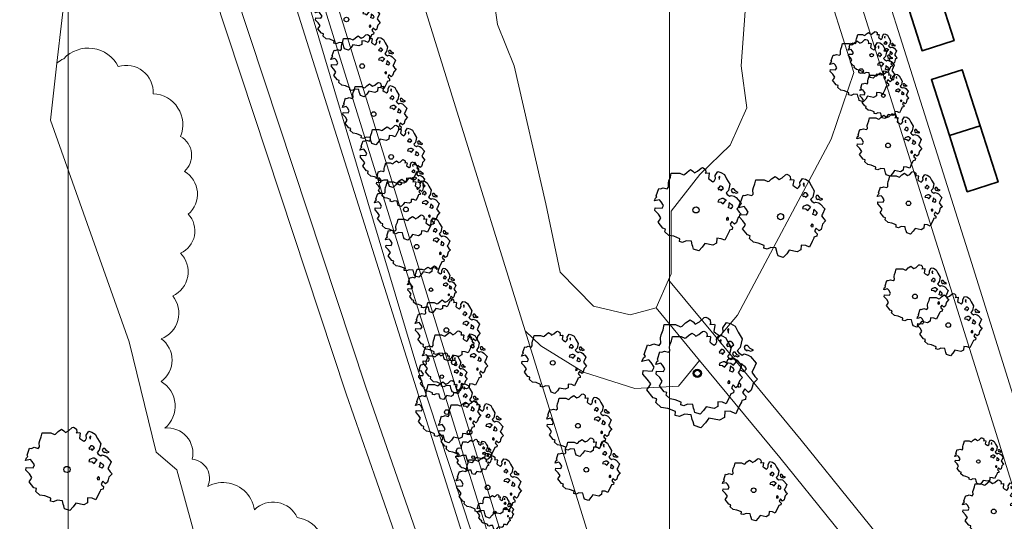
# Model space of a CAD drawing. Header units: metres. Extents: x 152391 to 157968, y 462336 to 467280.
# Tile 640 of 656: x 156661 to 156733, y 464634 to 464670. Entities that reach past the tile are written whole.
import ezdxf

# ---------------------------------------------------------------- set-up
doc = ezdxf.new("R2010")
doc.units = ezdxf.units.M
doc.header["$LTSCALE"] = 0.75
doc.layers.get('0').update_dxf_attribs({"lineweight": 25})
for name, color, linetype, lineweight in [('B-GV-GR-BOOM-S', 252, 'Continuous', 25), ('B-WE-GR-BEPLANTING_CULTUUR_BOSPLANTSOEN-GV', 251, 'Continuous', 18), ('B-WE-OG-BEBOUWING-GV', 6, 'Continuous', 35), ('B-WE-OG-TERREIN_CULTUURSCHEIDING-GV', 251, 'Continuous', 18), ('B-WE-OG-WATER_GREPPEL-GV', 251, 'Continuous', 18), ('B-WE-OG-WATER_SLOOT-GV', 251, 'Continuous', 18)]:
    doc.layers.add(name, color=color, linetype=linetype, lineweight=lineweight)
doc.layers.add('X-XX-AL-TEKENBLAD_HULPLIJN-G', color=7, linetype='Continuous', lineweight=18, plot=False)

# ---------------------------------------------------------------- blocks, each defined once
blk = doc.blocks.new('SGR-BOOM_21_30')
at = {"linetype": 'Continuous'}
for p, q in [((-1.051, 1.335), (-1.016, 1.499)), ((-1.016, 1.499), (-0.668, 1.499)), ((-0.668, 1.499), (-0.516, 1.433)), ((-0.516, 1.433), (-0.47, 1.45)), ((-0.47, 1.45), (-0.365, 1.548)), ((-0.365, 1.548), (-0.226, 1.647)), ((-0.226, 1.647), (-0.133, 1.581)), ((-0.133, 1.581), (-0.063, 1.515)), ((-0.063, 1.515), (0.065, 1.581)), ((0.065, 1.581), (0.205, 1.712)), ((0.205, 1.712), (0.263, 1.729)), ((0.263, 1.729), (0.333, 1.696)), ((0.333, 1.696), (0.391, 1.647)), ((0.402, 1.532), (0.379, 1.499)), ((0.379, 1.499), (0.53, 1.515)), ((0.391, 1.647), (0.402, 1.532)), ((0.542, 1.483), (0.507, 1.285)), ((0.53, 1.515), (0.542, 1.483)), ((0.786, 1.4), (0.891, 1.565)), ((0.891, 1.565), (1.019, 1.532)), ((1.019, 1.532), (1.158, 1.45)), ((1.158, 1.45), (1.251, 1.269)), ((-1.633, 0.579), (-1.528, 0.875)), ((-1.528, 0.875), (-1.458, 0.858)), ((-1.458, 0.858), (-1.342, 0.908)), ((-1.342, 0.908), (-1.179, 0.858)), ((-1.179, 0.858), (-1.121, 0.924)), ((-1.133, 1.088), (-1.109, 1.187)), ((-1.121, 0.924), (-1.133, 1.088)), ((-1.109, 1.187), (-1.051, 1.335)), ((0.507, 1.285), (0.565, 1.236)), ((0.565, 1.236), (0.693, 1.154)), ((0.693, 1.154), (0.751, 1.203)), ((0.751, 1.203), (0.798, 1.285)), ((0.798, 1.285), (0.786, 1.4)), ((0.937, 0.908), (0.891, 0.875)), ((0.891, 0.875), (0.926, 0.825)), ((0.972, 1.368), (0.926, 1.335)), ((0.926, 1.335), (0.949, 1.253)), ((0.926, 0.825), (0.984, 0.842)), ((0.972, 0.973), (0.937, 0.908)), ((0.949, 1.253), (0.961, 1.236)), ((0.961, 1.269), (0.972, 1.368)), ((1.03, 0.973), (0.972, 0.973)), ((0.984, 0.842), (1.03, 0.776)), ((1.077, 0.94), (1.03, 0.973)), ((1.03, 0.776), (1.077, 0.842)), ((1.124, 0.875), (1.077, 0.94)), ((1.077, 0.842), (1.124, 0.875)), ((1.321, 0.793), (1.228, 0.694)), ((1.251, 1.269), (1.379, 1.055)), ((1.379, 1.055), (1.321, 0.793)), ((1.472, 0.858), (1.438, 0.809)), ((1.438, 0.809), (1.461, 0.743)), ((1.461, 0.743), (1.531, 0.694)), ((1.542, 0.858), (1.472, 0.858)), ((1.531, 0.727), (1.635, 0.678)), ((1.531, 0.694), (1.542, 0.727)), ((1.624, 0.76), (1.542, 0.858)), ((1.728, 0.71), (1.624, 0.76)), ((-1.703, 0.365), (-1.656, 0.48)), ((-1.493, 0.415), (-1.703, 0.365)), ((-1.679, -0.029), (-1.668, 0.086)), ((-1.668, 0.086), (-1.389, 0.07)), ((-1.656, 0.48), (-1.598, 0.53)), ((-1.598, 0.53), (-1.633, 0.579)), ((-1.423, 0.333), (-1.493, 0.415)), ((-1.33, 0.185), (-1.423, 0.333)), ((-1.389, 0.07), (-1.33, 0.185)), ((0.926, 0.415), (0.891, 0.333)), ((0.891, 0.333), (1.03, 0.316)), ((1.054, 0.464), (0.926, 0.415)), ((1.03, 0.316), (1.112, 0.251)), ((1.112, 0.464), (1.054, 0.464)), ((1.217, 0.398), (1.112, 0.464)), ((1.112, 0.251), (1.205, 0.365)), ((1.205, 0.365), (1.24, 0.415)), ((1.228, 0.694), (1.275, 0.628)), ((1.275, 0.628), (1.379, 0.563)), ((1.344, 0.185), (1.31, 0.103)), ((1.434, 0.049), (1.31, 0.103)), ((1.356, 0.3), (1.344, 0.234)), ((1.344, 0.234), (1.344, 0.185)), ((1.426, 0.234), (1.356, 0.3)), ((1.379, 0.563), (1.438, 0.595)), ((1.472, 0.201), (1.426, 0.234)), ((1.434, 0.049), (1.507, 0.136)), ((1.438, 0.595), (1.565, 0.563)), ((1.507, 0.136), (1.472, 0.201)), ((1.565, 0.563), (1.635, 0.513)), ((1.635, 0.678), (1.728, 0.71)), ((1.635, 0.513), (1.81, 0.316)), ((1.717, 0.103), (1.67, 0.037)), ((1.67, 0.037), (1.763, -0.094)), ((1.81, 0.316), (1.717, 0.103)), ((-1.54, -0.177), (-1.679, -0.029)), ((-1.551, -0.505), (-1.493, -0.423)), ((-1.354, -0.752), (-1.551, -0.505)), ((-1.435, -0.324), (-1.54, -0.177)), ((-1.493, -0.423), (-1.435, -0.324)), ((1.286, -0.292), (1.24, -0.357)), ((1.24, -0.357), (1.251, -0.423)), ((1.263, -0.423), (1.333, -0.407)), ((1.333, -0.341), (1.286, -0.292)), ((1.333, -0.407), (1.333, -0.341)), ((1.461, -0.472), (1.391, -0.587)), ((1.391, -0.587), (1.426, -0.637)), ((1.426, -0.637), (1.496, -0.702)), ((1.577, -0.587), (1.461, -0.472)), ((1.496, -0.702), (1.484, -0.801)), ((1.658, -0.522), (1.577, -0.587)), ((1.682, -0.423), (1.658, -0.522)), ((1.717, -0.308), (1.682, -0.423)), ((1.845, -0.177), (1.717, -0.308)), ((1.763, -0.094), (1.845, -0.177)), ((-1.249, -0.784), (-1.354, -0.752)), ((-1.272, -0.899), (-1.249, -0.784)), ((-1.109, -1.047), (-1.272, -0.899)), ((-0.912, -1.08), (-1.109, -1.047)), ((-0.668, -1.179), (-0.912, -1.08)), ((-0.679, -1.294), (-0.668, -1.179)), ((-0.551, -1.326), (-0.679, -1.294)), ((-0.4, -1.261), (-0.551, -1.326)), ((-0.191, -1.277), (-0.4, -1.261)), ((-0.156, -1.425), (-0.191, -1.277)), ((-0.133, -1.491), (-0.156, -1.425)), ((0.356, -1.376), (0.251, -1.524)), ((0.682, -1.441), (0.356, -1.376)), ((0.833, -1.359), (0.682, -1.441)), ((0.844, -1.162), (0.833, -1.359)), ((1.03, -1.179), (0.844, -1.162)), ((1.182, -1.244), (1.03, -1.179)), ((1.286, -1.014), (1.182, -1.244)), ((1.356, -0.883), (1.286, -1.014)), ((1.368, -0.834), (1.356, -0.883)), ((1.484, -0.801), (1.368, -0.834)), ((-0.098, -1.606), (-0.133, -1.491)), ((0.112, -1.671), (-0.098, -1.606)), ((0.251, -1.524), (0.112, -1.671))]:
    blk.add_line(p, q, dxfattribs=at)
blk.add_circle((0, 0), 0.126, dxfattribs=at)
blk = doc.blocks.new('SGR-BOOM_31_50')
at = {"linetype": 'Continuous'}
for p, q in [((-0.487, 2.064), (-0.301, 2.196)), ((-0.301, 2.196), (-0.177, 2.108)), ((0.087, 2.108), (0.273, 2.283)), ((0.273, 2.283), (0.351, 2.305)), ((0.351, 2.305), (0.444, 2.261)), ((0.444, 2.261), (0.521, 2.196)), ((0.521, 2.196), (0.537, 2.042)), ((-1.51, 1.451), (-1.479, 1.582)), ((-1.495, 1.232), (-1.51, 1.451)), ((-1.479, 1.582), (-1.402, 1.78)), ((-1.402, 1.78), (-1.355, 1.999)), ((-1.355, 1.999), (-0.89, 1.999)), ((-0.89, 1.999), (-0.688, 1.911)), ((-0.688, 1.911), (-0.626, 1.933)), ((-0.626, 1.933), (-0.487, 2.064)), ((-0.177, 2.108), (-0.084, 2.02)), ((-0.084, 2.02), (0.087, 2.108)), ((0.537, 2.042), (0.506, 1.999)), ((0.506, 1.999), (0.707, 2.02)), ((0.723, 1.977), (0.676, 1.714)), ((0.676, 1.714), (0.754, 1.648)), ((0.707, 2.02), (0.723, 1.977)), ((0.754, 1.648), (0.924, 1.539)), ((0.924, 1.539), (1.002, 1.604)), ((1.002, 1.604), (1.064, 1.714)), ((1.048, 1.867), (1.188, 2.086)), ((1.064, 1.714), (1.048, 1.867)), ((1.188, 2.086), (1.358, 2.042)), ((1.296, 1.823), (1.234, 1.78)), ((1.234, 1.78), (1.265, 1.67)), ((1.265, 1.67), (1.281, 1.648)), ((1.281, 1.692), (1.296, 1.823)), ((1.358, 2.042), (1.545, 1.933)), ((1.545, 1.933), (1.669, 1.692)), ((1.669, 1.692), (1.839, 1.407)), ((-2.177, 0.772), (-2.038, 1.166)), ((-2.131, 0.706), (-2.177, 0.772)), ((-2.038, 1.166), (-1.944, 1.144)), ((-1.944, 1.144), (-1.789, 1.21)), ((-1.789, 1.21), (-1.572, 1.144)), ((-1.572, 1.144), (-1.495, 1.232)), ((1.25, 1.21), (1.188, 1.166)), ((1.188, 1.166), (1.234, 1.101)), ((1.234, 1.101), (1.312, 1.122)), ((1.296, 1.298), (1.25, 1.21)), ((1.374, 1.298), (1.296, 1.298)), ((1.312, 1.122), (1.374, 1.035)), ((1.436, 1.254), (1.374, 1.298)), ((1.374, 1.035), (1.436, 1.122)), ((1.498, 1.166), (1.436, 1.254)), ((1.436, 1.122), (1.498, 1.166)), ((1.762, 1.057), (1.638, 0.925)), ((1.638, 0.925), (1.7, 0.838)), ((1.7, 0.838), (1.839, 0.75)), ((1.839, 1.407), (1.762, 1.057)), ((1.839, 0.75), (1.917, 0.794)), ((1.963, 1.144), (1.917, 1.079)), ((1.917, 1.079), (1.948, 0.991)), ((1.917, 0.794), (2.087, 0.75)), ((1.948, 0.991), (2.041, 0.925)), ((2.056, 1.144), (1.963, 1.144)), ((2.041, 0.969), (2.18, 0.903)), ((2.041, 0.925), (2.056, 0.969)), ((2.165, 1.013), (2.056, 1.144)), ((2.087, 0.75), (2.18, 0.684)), ((2.304, 0.947), (2.165, 1.013)), ((2.18, 0.903), (2.304, 0.947)), ((-2.27, 0.487), (-2.208, 0.641)), ((-1.991, 0.553), (-2.27, 0.487)), ((-2.239, -0.038), (-2.224, 0.115)), ((-2.224, 0.115), (-1.851, 0.093)), ((-2.208, 0.641), (-2.131, 0.706)), ((-1.898, 0.444), (-1.991, 0.553)), ((-1.774, 0.246), (-1.898, 0.444)), ((-1.851, 0.093), (-1.774, 0.246)), ((1.234, 0.553), (1.188, 0.444)), ((1.188, 0.444), (1.374, 0.422)), ((1.405, 0.619), (1.234, 0.553)), ((1.374, 0.422), (1.483, 0.334)), ((1.483, 0.619), (1.405, 0.619)), ((1.622, 0.531), (1.483, 0.619)), ((1.483, 0.334), (1.607, 0.487)), ((1.607, 0.487), (1.653, 0.553)), ((1.793, 0.246), (1.746, 0.137)), ((1.911, 0.065), (1.746, 0.137)), ((1.808, 0.4), (1.793, 0.312)), ((1.793, 0.312), (1.793, 0.246)), ((1.901, 0.312), (1.808, 0.4)), ((1.963, 0.268), (1.901, 0.312)), ((1.911, 0.065), (2.01, 0.181)), ((2.01, 0.181), (1.963, 0.268)), ((2.18, 0.684), (2.413, 0.422)), ((2.289, 0.137), (2.227, 0.049)), ((2.227, 0.049), (2.351, -0.126)), ((2.413, 0.422), (2.289, 0.137)), ((-2.053, -0.235), (-2.239, -0.038)), ((-2.069, -0.673), (-1.991, -0.564)), ((-1.805, -1.002), (-2.069, -0.673)), ((-1.913, -0.433), (-2.053, -0.235)), ((-1.991, -0.564), (-1.913, -0.433)), ((1.715, -0.389), (1.653, -0.476)), ((1.653, -0.476), (1.669, -0.564)), ((1.684, -0.564), (1.777, -0.542)), ((1.777, -0.454), (1.715, -0.389)), ((1.777, -0.542), (1.777, -0.454)), ((1.948, -0.63), (1.855, -0.783)), ((2.103, -0.783), (1.948, -0.63)), ((2.211, -0.695), (2.103, -0.783)), ((2.242, -0.564), (2.211, -0.695)), ((2.289, -0.411), (2.242, -0.564)), ((2.459, -0.235), (2.289, -0.411)), ((2.351, -0.126), (2.459, -0.235)), ((-1.665, -1.046), (-1.805, -1.002)), ((-1.696, -1.199), (-1.665, -1.046)), ((-1.479, -1.396), (-1.696, -1.199)), ((-1.216, -1.44), (-1.479, -1.396)), ((1.715, -1.352), (1.576, -1.659)), ((1.808, -1.177), (1.715, -1.352)), ((1.824, -1.112), (1.808, -1.177)), ((1.979, -1.068), (1.824, -1.112)), ((1.855, -0.783), (1.901, -0.849)), ((1.901, -0.849), (1.994, -0.936)), ((1.994, -0.936), (1.979, -1.068)), ((-0.89, -1.571), (-1.216, -1.44)), ((-0.906, -1.725), (-0.89, -1.571)), ((-0.735, -1.769), (-0.906, -1.725)), ((-0.533, -1.681), (-0.735, -1.769)), ((-0.254, -1.703), (-0.533, -1.681)), ((-0.208, -1.9), (-0.254, -1.703)), ((-0.177, -1.988), (-0.208, -1.9)), ((-0.13, -2.141), (-0.177, -1.988)), ((0.149, -2.229), (-0.13, -2.141)), ((0.335, -2.031), (0.149, -2.229)), ((0.475, -1.834), (0.335, -2.031)), ((0.909, -1.922), (0.475, -1.834)), ((1.11, -1.812), (0.909, -1.922)), ((1.126, -1.55), (1.11, -1.812)), ((1.374, -1.571), (1.126, -1.55)), ((1.576, -1.659), (1.374, -1.571))]:
    blk.add_line(p, q, dxfattribs=at)
blk.add_circle((0, 0), 0.169, dxfattribs=at)
blk = doc.blocks.new('SGR-BOOM_50_100')
at = {"linetype": 'Continuous'}
for p, q in [((-0.649, 2.752), (-0.401, 2.928)), ((-0.401, 2.928), (-0.236, 2.811)), ((0.116, 2.811), (0.364, 3.044)), ((0.364, 3.044), (0.467, 3.074)), ((0.467, 3.074), (0.591, 3.015)), ((0.591, 3.015), (0.695, 2.928)), ((0.695, 2.928), (0.715, 2.723)), ((-1.972, 2.11), (-1.869, 2.373)), ((-1.869, 2.373), (-1.807, 2.665)), ((-1.807, 2.665), (-1.187, 2.665)), ((-1.187, 2.665), (-0.918, 2.548)), ((-0.918, 2.548), (-0.835, 2.577)), ((-0.835, 2.577), (-0.649, 2.752)), ((-0.236, 2.811), (-0.112, 2.694)), ((-0.112, 2.694), (0.116, 2.811)), ((0.715, 2.723), (0.674, 2.665)), ((0.674, 2.665), (0.943, 2.694)), ((0.964, 2.636), (0.902, 2.285)), ((0.902, 2.285), (1.005, 2.198)), ((0.943, 2.694), (0.964, 2.636)), ((1.005, 2.198), (1.232, 2.052)), ((1.336, 2.139), (1.418, 2.285)), ((1.398, 2.49), (1.584, 2.782)), ((1.418, 2.285), (1.398, 2.49)), ((1.584, 2.782), (1.811, 2.723)), ((1.729, 2.431), (1.646, 2.373)), ((1.646, 2.373), (1.687, 2.227)), ((1.687, 2.227), (1.708, 2.198)), ((1.708, 2.256), (1.729, 2.431)), ((1.811, 2.723), (2.059, 2.577)), ((2.059, 2.577), (2.225, 2.256)), ((2.225, 2.256), (2.452, 1.876)), ((-2.903, 1.029), (-2.717, 1.555)), ((-2.717, 1.555), (-2.593, 1.526)), ((-2.593, 1.526), (-2.386, 1.613)), ((-2.386, 1.613), (-2.096, 1.526)), ((-2.096, 1.526), (-1.993, 1.643)), ((-2.014, 1.935), (-1.972, 2.11)), ((-1.993, 1.643), (-2.014, 1.935)), ((1.232, 2.052), (1.336, 2.139)), ((1.667, 1.613), (1.584, 1.555)), ((1.584, 1.555), (1.646, 1.467)), ((1.646, 1.467), (1.749, 1.497)), ((1.729, 1.73), (1.667, 1.613)), ((1.832, 1.73), (1.729, 1.73)), ((1.749, 1.497), (1.832, 1.38)), ((1.915, 1.672), (1.832, 1.73)), ((1.832, 1.38), (1.915, 1.497)), ((1.997, 1.555), (1.915, 1.672)), ((1.915, 1.497), (1.997, 1.555)), ((2.452, 1.876), (2.349, 1.409)), ((2.618, 1.526), (2.556, 1.438)), ((2.556, 1.438), (2.597, 1.321)), ((2.742, 1.526), (2.618, 1.526)), ((2.886, 1.351), (2.742, 1.526)), ((-3.027, 0.65), (-2.944, 0.854)), ((-2.655, 0.737), (-3.027, 0.65)), ((-2.944, 0.854), (-2.841, 0.942)), ((-2.841, 0.942), (-2.903, 1.029)), ((-2.531, 0.591), (-2.655, 0.737)), ((1.646, 0.737), (1.584, 0.591)), ((1.873, 0.825), (1.646, 0.737)), ((1.977, 0.825), (1.873, 0.825)), ((2.163, 0.708), (1.977, 0.825)), ((2.142, 0.65), (2.204, 0.737)), ((2.349, 1.409), (2.183, 1.234)), ((2.183, 1.234), (2.266, 1.117)), ((2.266, 1.117), (2.452, 1)), ((2.452, 1), (2.556, 1.059)), ((2.556, 1.059), (2.783, 1)), ((2.597, 1.321), (2.721, 1.234)), ((2.721, 1.292), (2.907, 1.205)), ((2.721, 1.234), (2.742, 1.292)), ((2.783, 1), (2.907, 0.913)), ((3.072, 1.263), (2.886, 1.351)), ((2.907, 1.205), (3.072, 1.263)), ((2.907, 0.913), (3.217, 0.562)), ((-2.985, -0.051), (-2.965, 0.153)), ((-2.965, 0.153), (-2.469, 0.124)), ((-2.365, 0.329), (-2.531, 0.591)), ((-2.469, 0.124), (-2.365, 0.329)), ((1.584, 0.591), (1.832, 0.562)), ((1.832, 0.562), (1.977, 0.445)), ((1.977, 0.445), (2.142, 0.65)), ((2.39, 0.329), (2.328, 0.183)), ((2.549, 0.087), (2.328, 0.183)), ((2.411, 0.533), (2.39, 0.416)), ((2.39, 0.416), (2.39, 0.329)), ((2.535, 0.416), (2.411, 0.533)), ((2.618, 0.358), (2.535, 0.416)), ((2.549, 0.087), (2.68, 0.241)), ((2.68, 0.241), (2.618, 0.358)), ((3.052, 0.183), (2.969, 0.066)), ((2.969, 0.066), (3.135, -0.168)), ((3.217, 0.562), (3.052, 0.183)), ((-2.737, -0.314), (-2.985, -0.051)), ((-2.551, -0.577), (-2.737, -0.314)), ((-2.655, -0.752), (-2.551, -0.577)), ((2.287, -0.518), (2.204, -0.635)), ((2.204, -0.635), (2.225, -0.752)), ((2.37, -0.606), (2.287, -0.518)), ((2.37, -0.723), (2.37, -0.606)), ((3.052, -0.548), (2.99, -0.752)), ((3.279, -0.314), (3.052, -0.548)), ((3.135, -0.168), (3.279, -0.314)), ((-2.758, -0.898), (-2.655, -0.752)), ((-2.407, -1.336), (-2.758, -0.898)), ((-2.22, -1.394), (-2.407, -1.336)), ((-2.262, -1.599), (-2.22, -1.394)), ((2.245, -0.752), (2.37, -0.723)), ((2.638, -1.424), (2.432, -1.482)), ((2.597, -0.84), (2.473, -1.044)), ((2.473, -1.044), (2.535, -1.132)), ((2.535, -1.132), (2.659, -1.248)), ((2.804, -1.044), (2.597, -0.84)), ((2.659, -1.248), (2.638, -1.424)), ((2.948, -0.927), (2.804, -1.044)), ((2.99, -0.752), (2.948, -0.927)), ((-1.972, -1.862), (-2.262, -1.599)), ((-1.621, -1.92), (-1.972, -1.862)), ((-1.187, -2.095), (-1.621, -1.92)), ((-1.207, -2.3), (-1.187, -2.095)), ((1.501, -2.066), (1.48, -2.417)), ((1.832, -2.095), (1.501, -2.066)), ((2.101, -2.212), (1.832, -2.095)), ((2.287, -1.803), (2.101, -2.212)), ((2.411, -1.57), (2.287, -1.803)), ((2.432, -1.482), (2.411, -1.57)), ((-0.98, -2.358), (-1.207, -2.3)), ((-0.711, -2.241), (-0.98, -2.358)), ((-0.339, -2.271), (-0.711, -2.241)), ((-0.277, -2.533), (-0.339, -2.271)), ((-0.236, -2.65), (-0.277, -2.533)), ((-0.174, -2.855), (-0.236, -2.65)), ((0.199, -2.971), (-0.174, -2.855)), ((0.447, -2.709), (0.199, -2.971)), ((0.633, -2.446), (0.447, -2.709)), ((1.212, -2.563), (0.633, -2.446)), ((1.48, -2.417), (1.212, -2.563))]:
    blk.add_line(p, q, dxfattribs=at)
blk.add_circle((0, 0), 0.225, dxfattribs=at)
blk = doc.blocks.new('SGR-BOOM_100')
at = {"linetype": 'Continuous'}
for p, q in [((-1.111, 3.428), (-0.863, 3.661)), ((-0.863, 3.661), (-0.533, 3.894)), ((-0.533, 3.894), (-0.313, 3.738)), ((-0.313, 3.738), (-0.148, 3.583)), ((-0.148, 3.583), (0.154, 3.738)), ((0.154, 3.738), (0.484, 4.049)), ((0.484, 4.049), (0.622, 4.088)), ((0.622, 4.088), (0.787, 4.01)), ((0.787, 4.01), (0.924, 3.894)), ((0.952, 3.622), (0.897, 3.544)), ((0.897, 3.544), (1.254, 3.583)), ((0.924, 3.894), (0.952, 3.622)), ((1.254, 3.583), (1.282, 3.505)), ((1.859, 3.311), (2.107, 3.7)), ((2.107, 3.7), (2.409, 3.622)), ((2.409, 3.622), (2.739, 3.428)), ((-2.623, 2.806), (-2.486, 3.156)), ((-2.486, 3.156), (-2.403, 3.544)), ((-2.403, 3.544), (-1.578, 3.544)), ((-1.578, 3.544), (-1.221, 3.389)), ((-1.221, 3.389), (-1.111, 3.428)), ((1.282, 3.505), (1.199, 3.039)), ((1.199, 3.039), (1.337, 2.923)), ((1.337, 2.923), (1.639, 2.729)), ((1.777, 2.845), (1.887, 3.039)), ((1.887, 3.039), (1.859, 3.311)), ((2.299, 3.233), (2.189, 3.156)), ((2.189, 3.156), (2.244, 2.962)), ((2.244, 2.962), (2.272, 2.923)), ((2.272, 3), (2.299, 3.233)), ((2.739, 3.428), (2.959, 3)), ((2.959, 3), (3.261, 2.495)), ((-2.788, 2.029), (-2.651, 2.185)), ((-2.678, 2.573), (-2.623, 2.806)), ((-2.651, 2.185), (-2.678, 2.573)), ((1.639, 2.729), (1.777, 2.845)), ((2.299, 2.301), (2.217, 2.146)), ((2.437, 2.301), (2.299, 2.301)), ((2.546, 2.224), (2.437, 2.301)), ((2.656, 2.068), (2.546, 2.224)), ((3.261, 2.495), (3.124, 1.874)), ((-3.861, 1.369), (-3.613, 2.068)), ((-3.613, 2.068), (-3.448, 2.029)), ((-3.448, 2.029), (-3.173, 2.146)), ((-3.173, 2.146), (-2.788, 2.029)), ((2.217, 2.146), (2.107, 2.068)), ((2.107, 2.068), (2.189, 1.952)), ((2.189, 1.952), (2.327, 1.991)), ((2.327, 1.991), (2.437, 1.835)), ((2.437, 1.835), (2.546, 1.991)), ((2.546, 1.991), (2.656, 2.068)), ((3.124, 1.874), (2.904, 1.641)), ((2.904, 1.641), (3.014, 1.486)), ((3.014, 1.486), (3.261, 1.33)), ((3.481, 2.029), (3.399, 1.913)), ((3.399, 1.913), (3.454, 1.758)), ((3.454, 1.758), (3.619, 1.641)), ((3.646, 2.029), (3.481, 2.029)), ((3.619, 1.719), (3.866, 1.602)), ((3.619, 1.641), (3.646, 1.719)), ((3.839, 1.796), (3.646, 2.029)), ((4.086, 1.68), (3.839, 1.796)), ((3.866, 1.602), (4.086, 1.68)), ((-4.026, 0.864), (-3.916, 1.136)), ((-3.531, 0.981), (-4.026, 0.864)), ((-3.916, 1.136), (-3.778, 1.253)), ((-3.778, 1.253), (-3.861, 1.369)), ((-3.366, 0.787), (-3.531, 0.981)), ((-3.146, 0.437), (-3.366, 0.787)), ((2.189, 0.981), (2.107, 0.787)), ((2.107, 0.787), (2.437, 0.748)), ((2.492, 1.097), (2.189, 0.981)), ((2.437, 0.748), (2.629, 0.592)), ((2.629, 1.097), (2.492, 1.097)), ((2.877, 0.942), (2.629, 1.097)), ((2.629, 0.592), (2.849, 0.864)), ((2.849, 0.864), (2.931, 0.981)), ((3.261, 1.33), (3.399, 1.408)), ((3.399, 1.408), (3.701, 1.33)), ((3.701, 1.33), (3.866, 1.214)), ((3.866, 1.214), (4.279, 0.748)), ((4.279, 0.748), (4.059, 0.243)), ((-3.971, -0.068), (-3.943, 0.204)), ((-3.943, 0.204), (-3.283, 0.165)), ((-3.283, 0.165), (-3.146, 0.437)), ((3.179, 0.437), (3.096, 0.243)), ((3.39, 0.115), (3.096, 0.243)), ((3.206, 0.709), (3.179, 0.553)), ((3.179, 0.553), (3.179, 0.437)), ((3.371, 0.553), (3.206, 0.709)), ((3.481, 0.476), (3.371, 0.553)), ((3.39, 0.115), (3.564, 0.32)), ((3.564, 0.32), (3.481, 0.476)), ((4.059, 0.243), (3.949, 0.087)), ((3.949, 0.087), (4.169, -0.223)), ((-3.641, -0.418), (-3.971, -0.068)), ((-3.393, -0.767), (-3.641, -0.418)), ((3.041, -0.689), (2.931, -0.845)), ((3.151, -0.806), (3.041, -0.689)), ((4.361, -0.418), (4.059, -0.728)), ((4.169, -0.223), (4.361, -0.418)), ((-3.668, -1.194), (-3.531, -1)), ((-3.201, -1.777), (-3.668, -1.194)), ((-3.531, -1), (-3.393, -0.767)), ((2.931, -0.845), (2.959, -1)), ((2.986, -1), (3.151, -0.961)), ((3.151, -0.961), (3.151, -0.806)), ((3.454, -1.117), (3.289, -1.389)), ((3.289, -1.389), (3.371, -1.505)), ((3.729, -1.389), (3.454, -1.117)), ((3.921, -1.233), (3.729, -1.389)), ((3.976, -1), (3.921, -1.233)), ((4.059, -0.728), (3.976, -1)), ((-2.953, -1.855), (-3.201, -1.777)), ((-3.008, -2.126), (-2.953, -1.855)), ((-2.623, -2.476), (-3.008, -2.126)), ((3.206, -2.088), (3.041, -2.398)), ((3.234, -1.971), (3.206, -2.088)), ((3.509, -1.893), (3.234, -1.971)), ((3.371, -1.505), (3.536, -1.66)), ((3.536, -1.66), (3.509, -1.893)), ((-2.156, -2.554), (-2.623, -2.476)), ((-1.578, -2.787), (-2.156, -2.554)), ((-1.606, -3.059), (-1.578, -2.787)), ((1.997, -2.748), (1.969, -3.214)), ((2.437, -2.787), (1.997, -2.748)), ((2.794, -2.942), (2.437, -2.787)), ((3.041, -2.398), (2.794, -2.942)), ((-1.303, -3.136), (-1.606, -3.059)), ((-0.946, -2.981), (-1.303, -3.136)), ((-0.451, -3.02), (-0.946, -2.981)), ((-0.368, -3.369), (-0.451, -3.02)), ((-0.313, -3.525), (-0.368, -3.369)), ((-0.231, -3.797), (-0.313, -3.525)), ((0.842, -3.253), (0.594, -3.602)), ((1.612, -3.408), (0.842, -3.253)), ((1.969, -3.214), (1.612, -3.408)), ((0.264, -3.952), (-0.231, -3.797)), ((0.594, -3.602), (0.264, -3.952))]:
    blk.add_line(p, q, dxfattribs=at)
blk.add_circle((0, 0), 0.299, dxfattribs=at)
blk = doc.blocks.new('SGR-BOOM_0_20')
at = {"linetype": 'Continuous'}
for p, q in [((-0.85, 0.816), (-0.832, 0.89)), ((-0.841, 0.693), (-0.85, 0.816)), ((-0.832, 0.89), (-0.788, 1.001)), ((-0.788, 1.001), (-0.762, 1.124)), ((-0.762, 1.124), (-0.501, 1.124)), ((-0.501, 1.124), (-0.387, 1.075)), ((-0.387, 1.075), (-0.352, 1.087)), ((-0.352, 1.087), (-0.274, 1.161)), ((-0.274, 1.161), (-0.169, 1.235)), ((-0.169, 1.235), (-0.099, 1.186)), ((-0.099, 1.186), (-0.047, 1.137)), ((-0.047, 1.137), (0.049, 1.186)), ((0.049, 1.186), (0.154, 1.284)), ((0.154, 1.284), (0.197, 1.297)), ((0.197, 1.297), (0.25, 1.272)), ((0.25, 1.272), (0.293, 1.235)), ((0.302, 1.149), (0.284, 1.124)), ((0.284, 1.124), (0.398, 1.137)), ((0.293, 1.235), (0.302, 1.149)), ((0.407, 1.112), (0.38, 0.964)), ((0.38, 0.964), (0.424, 0.927)), ((0.398, 1.137), (0.407, 1.112)), ((0.424, 0.927), (0.52, 0.865)), ((0.52, 0.865), (0.564, 0.902)), ((0.564, 0.902), (0.598, 0.964)), ((0.59, 1.05), (0.668, 1.173)), ((0.598, 0.964), (0.59, 1.05)), ((0.668, 1.173), (0.764, 1.149)), ((0.729, 1.026), (0.694, 1.001)), ((0.694, 1.001), (0.712, 0.939)), ((0.729, 0.73), (0.703, 0.681)), ((0.712, 0.939), (0.721, 0.927)), ((0.721, 0.952), (0.729, 1.026)), ((0.773, 0.73), (0.729, 0.73)), ((0.764, 1.149), (0.869, 1.087)), ((0.808, 0.705), (0.773, 0.73)), ((0.869, 1.087), (0.939, 0.952)), ((0.939, 0.952), (1.035, 0.792)), ((1.035, 0.792), (0.991, 0.594)), ((-1.277, 0.274), (-1.242, 0.36)), ((-1.12, 0.311), (-1.277, 0.274)), ((-1.259, -0.022), (-1.251, 0.065)), ((-1.251, 0.065), (-1.041, 0.052)), ((-1.242, 0.36), (-1.198, 0.397)), ((-1.225, 0.434), (-1.146, 0.656)), ((-1.198, 0.397), (-1.225, 0.434)), ((-1.146, 0.656), (-1.094, 0.644)), ((-1.068, 0.249), (-1.12, 0.311)), ((-1.094, 0.644), (-1.007, 0.681)), ((-0.998, 0.139), (-1.068, 0.249)), ((-1.041, 0.052), (-0.998, 0.139)), ((-1.007, 0.681), (-0.884, 0.644)), ((-0.884, 0.644), (-0.841, 0.693)), ((0.703, 0.681), (0.668, 0.656)), ((0.668, 0.656), (0.694, 0.619)), ((0.694, 0.311), (0.668, 0.249)), ((0.668, 0.249), (0.773, 0.237)), ((0.694, 0.619), (0.738, 0.631)), ((0.79, 0.348), (0.694, 0.311)), ((0.738, 0.631), (0.773, 0.582)), ((0.773, 0.582), (0.808, 0.631)), ((0.773, 0.237), (0.834, 0.188)), ((0.834, 0.348), (0.79, 0.348)), ((0.843, 0.656), (0.808, 0.705)), ((0.808, 0.631), (0.843, 0.656)), ((0.912, 0.299), (0.834, 0.348)), ((0.834, 0.188), (0.904, 0.274)), ((0.904, 0.274), (0.93, 0.311)), ((0.991, 0.594), (0.921, 0.521)), ((0.921, 0.521), (0.956, 0.471)), ((0.956, 0.471), (1.035, 0.422)), ((1.008, 0.139), (0.982, 0.077)), ((1.075, 0.037), (0.982, 0.077)), ((1.017, 0.225), (1.008, 0.176)), ((1.008, 0.176), (1.008, 0.139)), ((1.069, 0.176), (1.017, 0.225)), ((1.035, 0.422), (1.078, 0.447)), ((1.104, 0.151), (1.069, 0.176)), ((1.075, 0.037), (1.13, 0.102)), ((1.104, 0.644), (1.078, 0.607)), ((1.078, 0.607), (1.096, 0.557)), ((1.078, 0.447), (1.174, 0.422)), ((1.096, 0.557), (1.148, 0.521)), ((1.157, 0.644), (1.104, 0.644)), ((1.13, 0.102), (1.104, 0.151)), ((1.148, 0.545), (1.226, 0.508)), ((1.148, 0.521), (1.157, 0.545)), ((1.218, 0.57), (1.157, 0.644)), ((1.174, 0.422), (1.226, 0.385)), ((1.296, 0.533), (1.218, 0.57)), ((1.226, 0.508), (1.296, 0.533)), ((1.226, 0.385), (1.357, 0.237)), ((1.287, 0.077), (1.253, 0.028)), ((1.253, 0.028), (1.322, -0.071)), ((1.357, 0.237), (1.287, 0.077)), ((-1.155, -0.132), (-1.259, -0.022)), ((-1.164, -0.379), (-1.12, -0.317)), ((-1.015, -0.564), (-1.164, -0.379)), ((-1.076, -0.243), (-1.155, -0.132)), ((-1.12, -0.317), (-1.076, -0.243)), ((-0.937, -0.588), (-1.015, -0.564)), ((-0.954, -0.675), (-0.937, -0.588)), ((-0.832, -0.785), (-0.954, -0.675)), ((0.965, -0.219), (0.93, -0.268)), ((0.93, -0.268), (0.939, -0.317)), ((0.947, -0.317), (1, -0.305)), ((1, -0.256), (0.965, -0.219)), ((1.017, -0.662), (0.965, -0.761)), ((1, -0.305), (1, -0.256)), ((1.026, -0.625), (1.017, -0.662)), ((1.113, -0.601), (1.026, -0.625)), ((1.096, -0.354), (1.043, -0.44)), ((1.043, -0.44), (1.069, -0.477)), ((1.069, -0.477), (1.122, -0.527)), ((1.183, -0.44), (1.096, -0.354)), ((1.122, -0.527), (1.113, -0.601)), ((1.244, -0.391), (1.183, -0.44)), ((1.261, -0.317), (1.244, -0.391)), ((1.287, -0.231), (1.261, -0.317)), ((1.383, -0.132), (1.287, -0.231)), ((1.322, -0.071), (1.383, -0.132)), ((-0.684, -0.81), (-0.832, -0.785)), ((-0.501, -0.884), (-0.684, -0.81)), ((-0.509, -0.97), (-0.501, -0.884)), ((-0.413, -0.995), (-0.509, -0.97)), ((-0.3, -0.946), (-0.413, -0.995)), ((-0.143, -0.958), (-0.3, -0.946)), ((-0.117, -1.069), (-0.143, -0.958)), ((-0.099, -1.118), (-0.117, -1.069)), ((-0.073, -1.204), (-0.099, -1.118)), ((0.084, -1.254), (-0.073, -1.204)), ((0.188, -1.143), (0.084, -1.254)), ((0.267, -1.032), (0.188, -1.143)), ((0.511, -1.081), (0.267, -1.032)), ((0.625, -1.019), (0.511, -1.081)), ((0.633, -0.872), (0.625, -1.019)), ((0.773, -0.884), (0.633, -0.872)), ((0.886, -0.933), (0.773, -0.884)), ((0.965, -0.761), (0.886, -0.933))]:
    blk.add_line(p, q, dxfattribs=at)
blk.add_circle((0, 0), 0.0948, dxfattribs=at)

msp = doc.modelspace()

# ---------------------------------------------------------------- linework, layer by layer
at = {"layer": 'B-WE-GR-BEPLANTING_CULTUUR_BOSPLANTSOEN-GV'}
for points in [[(156717.348, 464686.322), (156716.998, 464686.042), (156716.145, 464684.976), (156715.986, 464683.994), (156721.566, 464666.33), (156719.929, 464661.476), (156713.11, 464648.686), (156711.669, 464646.952), (156717.744, 464639.592), (156725.643, 464629.812)], [(156730.397, 464621.738), (156731.782, 464620.973), (156733.236, 464619.882), (156734.605, 464618.487), (156735.322, 464617.512), (156735.606, 464617.338), (156736.061, 464617.207), (156736.552, 464617.197), (156737.159, 464617.362), (156738.867, 464617.911), (156736.597, 464625.16), (156728.101, 464652.287), (156726.984, 464655.82), (156717.348, 464686.322)], [(156654.692, 464611.136), (156664.351, 464613.358), (156671.847, 464615.033), (156671.618, 464617.094), (156671.173, 464621.099), (156673.567, 464629.594), (156673.553, 464633.105), (156672.364, 464637.431), (156670.85, 464638.729), (156668.903, 464646.733), (156663.171, 464662.849), (156663.647, 464667.001), (156664.361, 464673.233), (156662.523, 464675.613), (156661.139, 464679.72), (156659.17, 464685.563)], [(156713.671, 464670.792), (156713.383, 464666.811), (156713.786, 464663.753), (156712.575, 464661.041), (156710.382, 464658.907), (156708.305, 464656.253), (156708.305, 464651.695), (156708.113, 464651.261), (156711.669, 464646.952), (156713.11, 464648.686), (156719.929, 464661.476), (156721.566, 464666.33), (156715.986, 464683.994)], [(156663.647, 464667.001), (156663.171, 464662.849), (156668.903, 464646.733), (156670.85, 464638.729), (156672.364, 464637.431), (156673.553, 464633.105), (156673.567, 464629.594), (156671.173, 464621.099), (156671.618, 464617.094)], [(156724.087, 464628.556), (156716.194, 464638.327), (156710.368, 464645.386), (156708.827, 464643.532), (156705.652, 464643.358), (156701.922, 464644.53), (156698.832, 464646.448), (156697.683, 464647.544), (156706.195, 464620.142), (156715.239, 464621.63), (156723.335, 464622.96), (156724.067, 464622.976)], [(156678, 464634.536), (156677.962, 464634.734), (156677.906, 464634.929), (156677.834, 464635.118), (156677.745, 464635.299), (156677.641, 464635.473), (156677.522, 464635.636), (156677.39, 464635.789), (156677.245, 464635.929), (156677.088, 464636.057), (156676.92, 464636.17), (156676.743, 464636.268), (156676.559, 464636.35), (156676.368, 464636.416), (156676.172, 464636.465), (156675.972, 464636.497), (156675.77, 464636.511), (156675.568, 464636.508), (156675.367, 464636.487), (156675.169, 464636.448), (156674.974, 464636.393), (156674.786, 464636.32), (156674.604, 464636.232)]]:
    msp.add_lwpolyline(points, dxfattribs=at)
msp.add_lwpolyline([(156687.559, 464680.137), (156697.683, 464647.544), (156698.832, 464646.448), (156701.922, 464644.53), (156705.652, 464643.358), (156708.827, 464643.532), (156710.368, 464645.386), (156707.209, 464649.214), (156705.305, 464648.695), (156702.651, 464649.33), (156700.228, 464651.81), (156699.19, 464656.772), (156696.883, 464666.811), (156695.671, 464669.811), (156694.594, 464677.275), (156690.883, 464679.042)], close=True, dxfattribs=at)
for points in [[(156668.095, 464666.757, 0.520359), (156664.134, 464667.322)], [(156664.134, 464667.322, 0.076553), (156663.647, 464667.001)], [(156670.642, 464664.778, 0.520502), (156668.095, 464666.757)], [(156672.623, 464661.669, 0.520659), (156670.642, 464664.778)], [(156672.906, 464659.126, 0.521019), (156672.623, 464661.669)], [(156673.189, 464656.017, 0.520735), (156672.906, 464659.126)], [(156672.623, 464653.19, 0.520713), (156673.189, 464656.017)], [(156672.057, 464650.081, 0.52045), (156672.623, 464653.19)], [(156671.208, 464646.972, 0.520819), (156672.057, 464650.081)], [(156671.208, 464643.863, 0.520425), (156671.208, 464646.972)], [(156671.491, 464640.472, 0.520488), (156671.208, 464643.863)], [(156673.472, 464638.211, 0.520513), (156671.491, 464640.472)], [(156674.604, 464636.232, 0.520429), (156673.472, 464638.211)], [(156681.112, 464633.971, 0.52087), (156678, 464634.536)], [(156682.81, 464630.58, 0.520873), (156681.112, 464633.971)]]:
    msp.add_lwpolyline(points, format="xyb", dxfattribs=at)
at = {"layer": 'B-WE-OG-BEBOUWING-GV'}
for points in [[(156727.571, 464672.745), (156725.236, 464672.008), (156726.534, 464667.901), (156728.868, 464668.639)], [(156728.523, 464661.731), (156730.761, 464662.446), (156729.46, 464666.519), (156727.222, 464665.804)], [(156730.761, 464662.446), (156728.523, 464661.731), (156729.824, 464657.657), (156732.063, 464658.372)]]:
    msp.add_lwpolyline(points, close=True, dxfattribs=at)
at = {"layer": 'B-WE-OG-TERREIN_CULTUURSCHEIDING-GV'}
for points in [[(156660.296, 464720.175), (156666.184, 464702.363), (156672.084, 464681.917), (156674.108, 464674.953), (156684.67, 464642.958), (156693.033, 464618.972), (156693.798, 464618.009), (156694.5, 464617.126), (156695.203, 464616.243), (156696.868, 464616.563), (156695.463, 464618.325), (156694.365, 464619.706), (156686.09, 464643.44), (156675.541, 464675.398), (156673.665, 464681.851), (156673.533, 464682.31), (156673.261, 464683.249), (156667.617, 464702.807), (156661.72, 464720.646), (156656.432, 464736.653)], [(156642.749, 464606.879), (156661.431, 464611.293), (156675.54, 464614.454), (156676.863, 464614.75), (156693.798, 464618.009), (156693.033, 464618.972), (156684.67, 464642.958), (156674.108, 464674.953), (156672.084, 464681.917), (156666.184, 464702.363), (156660.296, 464720.175)], [(156661.139, 464679.72), (156662.523, 464675.613), (156664.361, 464673.233), (156663.647, 464667.001)], [(156694.594, 464677.275), (156695.671, 464669.811), (156696.883, 464666.811), (156699.19, 464656.772), (156700.228, 464651.81), (156702.651, 464649.33), (156705.305, 464648.695), (156707.209, 464649.214), (156708.113, 464651.261), (156708.305, 464651.695), (156708.305, 464656.253), (156710.382, 464658.907), (156712.575, 464661.041), (156713.786, 464663.753), (156713.383, 464666.811), (156713.671, 464670.792)], [(156725.643, 464629.812), (156717.744, 464639.592), (156711.669, 464646.952), (156708.113, 464651.261), (156707.209, 464649.214), (156710.368, 464645.386)], [(156710.368, 464645.386), (156716.194, 464638.327), (156724.087, 464628.556)], [(156674.604, 464636.232), (156674.786, 464636.32), (156674.974, 464636.393), (156675.169, 464636.448), (156675.367, 464636.487), (156675.568, 464636.508), (156675.77, 464636.511), (156675.972, 464636.497), (156676.172, 464636.465), (156676.368, 464636.416), (156676.559, 464636.35), (156676.743, 464636.268), (156676.92, 464636.17), (156677.088, 464636.057), (156677.245, 464635.929), (156677.39, 464635.789), (156677.522, 464635.636), (156677.641, 464635.473), (156677.745, 464635.299), (156677.834, 464635.118), (156677.906, 464634.929), (156677.962, 464634.734), (156678, 464634.536)]]:
    msp.add_lwpolyline(points, dxfattribs=at)
for points in [[(156738.867, 464617.911), (156739.166, 464616.957), (156739.465, 464616.003), (156740.192, 464616.237), (156741.395, 464616.53), (156730.008, 464652.887), (156719.127, 464687.33), (156718.063, 464686.894), (156717.348, 464686.322), (156726.984, 464655.82), (156728.101, 464652.287), (156736.597, 464625.16)], [(156673.533, 464682.31), (156673.665, 464681.851), (156675.541, 464675.398), (156686.09, 464643.44), (156694.365, 464619.706), (156695.463, 464618.325), (156697.553, 464618.721), (156697.15, 464619.998), (156677.9, 464680.955), (156677.278, 464682.613)], [(156706.195, 464620.142), (156697.683, 464647.544), (156687.559, 464680.137), (156686.153, 464680.6), (156684.932, 464681.253), (156682.806, 464682.389), (156680.326, 464682.792), (156678.076, 464682.677), (156677.278, 464682.613), (156677.9, 464680.955), (156678.004, 464681.546), (156678.892, 464682.449), (156680.038, 464682.487), (156680.789, 464681.696), (156699.639, 464620.833), (156699.646, 464620.101), (156697.91, 464619.73), (156697.15, 464619.998), (156697.553, 464618.721)]]:
    msp.add_lwpolyline(points, close=True, dxfattribs=at)
for points in [[(156664.134, 464667.322, -0.520359), (156668.095, 464666.757)], [(156663.647, 464667.001, -0.076553), (156664.134, 464667.322)], [(156668.095, 464666.757, -0.520502), (156670.642, 464664.778)], [(156670.642, 464664.778, -0.520659), (156672.623, 464661.669)], [(156672.623, 464661.669, -0.521019), (156672.906, 464659.126)], [(156672.906, 464659.126, -0.520735), (156673.189, 464656.017)], [(156673.189, 464656.017, -0.520713), (156672.623, 464653.19)], [(156672.623, 464653.19, -0.52045), (156672.057, 464650.081)], [(156672.057, 464650.081, -0.520819), (156671.208, 464646.972)], [(156671.208, 464646.972, -0.520425), (156671.208, 464643.863)], [(156671.208, 464643.863, -0.520488), (156671.491, 464640.472)], [(156671.491, 464640.472, -0.520513), (156673.472, 464638.211)], [(156673.472, 464638.211, -0.520429), (156674.604, 464636.232)], [(156678, 464634.536, -0.52087), (156681.112, 464633.971)], [(156681.112, 464633.971, -0.520873), (156682.81, 464630.58)]]:
    msp.add_lwpolyline(points, format="xyb", dxfattribs=at)
at = {"layer": 'B-WE-OG-WATER_GREPPEL-GV'}
for points in [[(156679.122, 464680.809), (156689.803, 464644.953)], [(156698.621, 464621.03), (156679.955, 464681.205)], [(156689.803, 464644.953), (156697.838, 464620.651)]]:
    msp.add_lwpolyline(points, dxfattribs=at)
at = {"layer": 'B-WE-OG-WATER_SLOOT-GV'}
msp.add_lwpolyline([(156697.15, 464619.998), (156697.91, 464619.73), (156699.646, 464620.101), (156699.639, 464620.833), (156680.789, 464681.696), (156680.038, 464682.487), (156678.892, 464682.449), (156678.004, 464681.546), (156677.9, 464680.955)], close=True, dxfattribs=at)
for points in [[(156697.838, 464620.651), (156689.803, 464644.953), (156679.122, 464680.809)], [(156679.955, 464681.205), (156698.621, 464621.03)]]:
    msp.add_lwpolyline(points, dxfattribs=at)
at = {"layer": 'X-XX-AL-TEKENBLAD_HULPLIJN-G', "flags": 128}
for points in [[(157094.967, 465213.858), (156664.467, 465213.858), (156664.467, 464610.608), (156944.967, 464610.608), (156944.967, 464698.559), (157094.967, 464698.559)], [(157323.17, 464708.441), (157015.67, 464708.441), (156858.17, 464708.441), (156708.17, 464708.441), (156708.17, 464493.191), (156708.17, 464277.941), (156858.17, 464277.941), (157015.67, 464277.941), (157173.17, 464277.941), (157173.17, 464367.451), (157323.17, 464367.451)]]:
    msp.add_lwpolyline(points, close=True, dxfattribs=at)

# ---------------------------------------------------------------- block references
at = {"layer": 'B-GV-GR-BOOM-S', "transparency": 33554559}
for name, p in [('SGR-BOOM_31_50', (156684.688, 464670.173)), ('SGR-BOOM_21_30', (156722.871, 464667.575)), ('SGR-BOOM_31_50', (156685.834, 464666.788)), ('SGR-BOOM_31_50', (156722.105, 464666.426)), ('SGR-BOOM_21_30', (156723.721, 464664.639)), ('SGR-BOOM_31_50', (156686.667, 464663.298)), ('SGR-BOOM_31_50', (156724.062, 464661.023)), ('SGR-BOOM_31_50', (156687.941, 464660.188)), ('SGR-BOOM_21_30', (156688.559, 464658.258)), ('SGR-BOOM_50_100', (156710.105, 464656.334)), ('SGR-BOOM_31_50', (156689.011, 464656.371)), ('SGR-BOOM_50_100', (156716.248, 464655.846)), ('SGR-BOOM_31_50', (156725.551, 464656.811)), ('SGR-BOOM_31_50', (156689.794, 464653.662)), ('SGR-BOOM_21_30', (156690.837, 464650.534)), ('SGR-BOOM_31_50', (156726.019, 464650.047)), ('SGR-BOOM_31_50', (156691.957, 464647.599)), ('SGR-BOOM_31_50', (156728.444, 464647.962)), ('SGR-BOOM_100', (156710.2, 464644.455)), ('SGR-BOOM_31_50', (156692.498, 464645.244)), ('SGR-BOOM_31_50', (156699.691, 464645.216)), ('SGR-BOOM_50_100', (156710.2, 464644.455)), ('SGR-BOOM_21_30', (156691.622, 464644.216)), ('SGR-BOOM_31_50', (156691.991, 464641.636)), ('SGR-BOOM_31_50', (156701.519, 464640.647)), ('SGR-BOOM_31_50', (156693.646, 464640.173)), ('SGR-BOOM_50_100', (156664.375, 464637.465)), ('SGR-BOOM_0_20', (156693.903, 464638.362)), ('SGR-BOOM_31_50', (156702.128, 464637.449)), ('SGR-BOOM_21_30', (156730.628, 464638.045)), ('SGR-BOOM_31_50', (156694.948, 464636.163)), ('SGR-BOOM_31_50', (156714.293, 464635.951)), ('SGR-BOOM_31_50', (156731.745, 464634.415)), ('SGR-BOOM_0_20', (156695.469, 464634.34))]:
    msp.add_blockref(name, p, dxfattribs=at)

doc.saveas('drawing.dxf')
